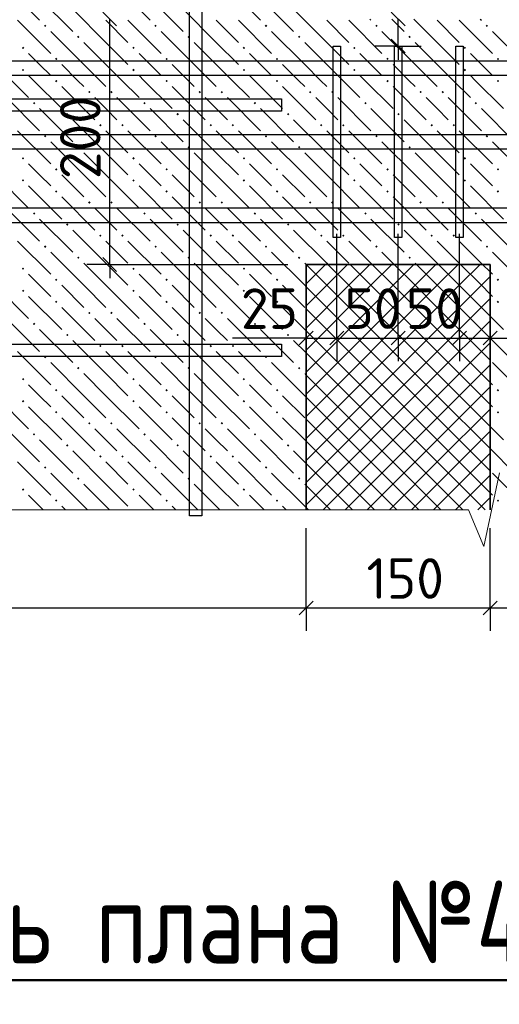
# Model space of a CAD drawing. Header units: millimetres. Extents: x 40580 to 1930067, y -240640 to 81020.
# Tile 397 of 656: x 1110029 to 1112635, y -194755 to -189405. Entities that reach past the tile are written whole.
import ezdxf

# ---------------------------------------------------------------- set-up
doc = ezdxf.new("R2010")
doc.units = ezdxf.units.MM
for name, color, linetype, lineweight in [('Standard', 7, 'Continuous', 25), ('ЖБ Перекрытие верхний уровень', 7, 'Continuous', 35), ('Примечания', 7, 'Continuous', 13), ('Ребро вкладыша арматура S1', 52, 'Continuous', 25), ('Ребро вкладыша арматура поперечная AW', 52, 'Continuous', 25), ('Текст_ общее', 7, 'Continuous', 25), ('Фоновоя арматура Х1', 52, 'Continuous', 25)]:
    doc.layers.add(name, color=color, linetype=linetype, lineweight=lineweight)
doc.layers.add('Размерная выноска', color=7, linetype='Continuous')
doc.layers.add('Стилевая поверхн.', color=7, linetype='Continuous')
doc.styles.add('GOST 2.304-81', font='txt')
doc.styles.add('ISOCPEUR', font='isocpeur.ttf')

msp = doc.modelspace()

# ---------------------------------------------------------------- hatches: boundary and pattern name
at = {"layer": 'ЖБ Перекрытие верхний уровень', "linetype": 'Continuous', "lineweight": -3, "transparency": 33554687}
for points in [[(1110160.9, -189438.3), (1110167.4, -189431.8), (1110173.9, -189438.3), (1110167.4, -189444.8)], [(1110760.9, -189438.3), (1110767.4, -189431.8), (1110773.9, -189438.3), (1110767.4, -189444.8)], [(1111360.9, -189438.3), (1111367.4, -189431.8), (1111373.9, -189438.3), (1111367.4, -189444.8)], [(1111960.9, -189438.3), (1111967.4, -189431.8), (1111973.9, -189438.3), (1111967.4, -189444.8)], [(1112560.9, -189438.3), (1112567.4, -189431.8), (1112573.9, -189438.3), (1112567.4, -189444.8)], [(1110340.9, -189498.3), (1110347.4, -189491.8), (1110353.9, -189498.3), (1110347.4, -189504.8)], [(1110940.9, -189498.3), (1110947.4, -189491.8), (1110953.9, -189498.3), (1110947.4, -189504.8)], [(1111540.9, -189498.3), (1111547.4, -189491.8), (1111553.9, -189498.3), (1111547.4, -189504.8)], [(1112140.9, -189498.3), (1112147.4, -189491.8), (1112153.9, -189498.3), (1112147.4, -189504.8)], [(1110040.9, -189558.3), (1110047.4, -189551.8), (1110053.9, -189558.3), (1110047.4, -189564.8)], [(1110640.9, -189558.3), (1110647.4, -189551.8), (1110653.9, -189558.3), (1110647.4, -189564.8)], [(1111240.9, -189558.3), (1111247.4, -189551.8), (1111253.9, -189558.3), (1111247.4, -189564.8)], [(1111840.9, -189558.3), (1111847.4, -189551.8), (1111853.9, -189558.3), (1111847.4, -189564.8)], [(1112440.9, -189558.3), (1112447.4, -189551.8), (1112453.9, -189558.3), (1112447.4, -189564.8)], [(1110220.9, -189618.3), (1110227.4, -189611.8), (1110233.9, -189618.3), (1110227.4, -189624.8)], [(1110820.9, -189618.3), (1110827.4, -189611.8), (1110833.9, -189618.3), (1110827.4, -189624.8)], [(1111420.9, -189618.3), (1111427.4, -189611.8), (1111433.9, -189618.3), (1111427.4, -189624.8)], [(1112020.9, -189618.3), (1112027.4, -189611.8), (1112033.9, -189618.3), (1112027.4, -189624.8)], [(1112620.9, -189618.3), (1112627.4, -189611.8), (1112633.9, -189618.3), (1112627.4, -189624.8)], [(1110040.9, -189678.3), (1110047.4, -189671.8), (1110053.9, -189678.3), (1110047.4, -189684.8)], [(1110640.9, -189678.3), (1110647.4, -189671.8), (1110653.9, -189678.3), (1110647.4, -189684.8)], [(1111240.9, -189678.3), (1111247.4, -189671.8), (1111253.9, -189678.3), (1111247.4, -189684.8)], [(1111840.9, -189678.3), (1111847.4, -189671.8), (1111853.9, -189678.3), (1111847.4, -189684.8)], [(1112440.9, -189678.3), (1112447.4, -189671.8), (1112453.9, -189678.3), (1112447.4, -189684.8)], [(1110220.9, -189738.3), (1110224.3, -189734.9), (1110230.5, -189734.9), (1110233.9, -189738.3), (1110227.4, -189744.8)], [(1110224.3, -189734.9), (1110227.4, -189731.8), (1110230.5, -189734.9)], [(1110820.9, -189738.3), (1110824.3, -189734.9), (1110830.5, -189734.9), (1110833.9, -189738.3), (1110827.4, -189744.8)], [(1110824.3, -189734.9), (1110827.4, -189731.8), (1110830.5, -189734.9)], [(1111420.9, -189738.3), (1111424.3, -189734.9), (1111430.5, -189734.9), (1111433.9, -189738.3), (1111427.4, -189744.8)], [(1111424.3, -189734.9), (1111427.4, -189731.8), (1111430.5, -189734.9)], [(1112020.9, -189738.3), (1112024.3, -189734.9), (1112030.5, -189734.9), (1112033.9, -189738.3), (1112027.4, -189744.8)], [(1112024.3, -189734.9), (1112027.4, -189731.8), (1112030.5, -189734.9)], [(1112620.9, -189738.3), (1112624.3, -189734.9), (1112630.5, -189734.9), (1112633.9, -189738.3), (1112627.4, -189744.8)], [(1112624.3, -189734.9), (1112627.4, -189731.8), (1112630.5, -189734.9)], [(1110400.9, -189798.3), (1110407.4, -189791.8), (1110413.9, -189798.3), (1110407.4, -189804.8)], [(1110520.9, -189798.3), (1110527.4, -189791.8), (1110533.9, -189798.3), (1110527.4, -189804.8)], [(1111000.9, -189798.3), (1111007.4, -189791.8), (1111013.9, -189798.3), (1111007.4, -189804.8)], [(1111120.9, -189798.3), (1111127.4, -189791.8), (1111133.9, -189798.3), (1111127.4, -189804.8)], [(1111600.9, -189798.3), (1111607.4, -189791.8), (1111613.9, -189798.3), (1111607.4, -189804.8)], [(1111720.9, -189798.3), (1111727.4, -189791.8), (1111733.9, -189798.3), (1111727.4, -189804.8)], [(1112200.9, -189798.3), (1112207.4, -189791.8), (1112213.9, -189798.3), (1112207.4, -189804.8)], [(1112320.9, -189798.3), (1112327.4, -189791.8), (1112333.9, -189798.3), (1112327.4, -189804.8)], [(1110100.9, -189858.3), (1110107.4, -189851.8), (1110113.9, -189858.3), (1110107.4, -189864.8)], [(1110700.9, -189858.3), (1110707.4, -189851.8), (1110713.9, -189858.3), (1110707.4, -189864.8)], [(1111300.9, -189858.3), (1111307.4, -189851.8), (1111313.9, -189858.3), (1111307.4, -189864.8)], [(1111900.9, -189858.3), (1111907.4, -189851.8), (1111913.9, -189858.3), (1111907.4, -189864.8)], [(1112500.9, -189858.3), (1112507.4, -189851.8), (1112513.9, -189858.3), (1112507.4, -189864.8)], [(1110280.9, -189918.3), (1110287.4, -189911.8), (1110293.9, -189918.3), (1110287.4, -189924.8)], [(1110880.9, -189918.3), (1110887.4, -189911.8), (1110893.9, -189918.3), (1110887.4, -189924.8)], [(1111480.9, -189918.3), (1111487.4, -189911.8), (1111493.9, -189918.3), (1111487.4, -189924.8)], [(1112080.9, -189918.3), (1112087.4, -189911.8), (1112093.9, -189918.3), (1112087.4, -189924.8)], [(1110460.9, -189978.3), (1110467.4, -189971.8), (1110473.9, -189978.3), (1110467.4, -189984.8)], [(1110580.9, -189978.3), (1110587.4, -189971.8), (1110593.9, -189978.3), (1110587.4, -189984.8)], [(1111060.9, -189978.3), (1111067.4, -189971.8), (1111073.9, -189978.3), (1111067.4, -189984.8)], [(1111180.9, -189978.3), (1111187.4, -189971.8), (1111193.9, -189978.3), (1111187.4, -189984.8)], [(1111660.9, -189978.3), (1111667.4, -189971.8), (1111673.9, -189978.3), (1111667.4, -189984.8)], [(1111780.9, -189978.3), (1111787.4, -189971.8), (1111793.9, -189978.3), (1111787.4, -189984.8)], [(1112260.9, -189978.3), (1112267.4, -189971.8), (1112273.9, -189978.3), (1112267.4, -189984.8)], [(1112380.9, -189978.3), (1112387.4, -189971.8), (1112393.9, -189978.3), (1112387.4, -189984.8)], [(1110160.9, -190038.3), (1110167.4, -190031.8), (1110173.9, -190038.3), (1110167.4, -190044.8)], [(1110760.9, -190038.3), (1110767.4, -190031.8), (1110773.9, -190038.3), (1110767.4, -190044.8)], [(1111360.9, -190038.3), (1111367.4, -190031.8), (1111373.9, -190038.3), (1111367.4, -190044.8)], [(1111960.9, -190038.3), (1111967.4, -190031.8), (1111973.9, -190038.3), (1111967.4, -190044.8)], [(1112560.9, -190038.3), (1112567.4, -190031.8), (1112573.9, -190038.3), (1112567.4, -190044.8)], [(1110340.9, -190098.3), (1110347.4, -190091.8), (1110353.9, -190098.3), (1110347.4, -190104.8)], [(1110940.9, -190098.3), (1110947.4, -190091.8), (1110953.9, -190098.3), (1110947.4, -190104.8)], [(1111540.9, -190098.3), (1111547.4, -190091.8), (1111553.9, -190098.3), (1111547.4, -190104.8)], [(1112140.9, -190098.3), (1112147.4, -190091.8), (1112153.9, -190098.3), (1112147.4, -190104.8)], [(1110040.9, -190158.3), (1110047.4, -190151.8), (1110053.9, -190158.3), (1110047.4, -190164.8)], [(1110640.9, -190158.3), (1110647.4, -190151.8), (1110653.9, -190158.3), (1110647.4, -190164.8)], [(1111240.9, -190158.3), (1111247.4, -190151.8), (1111253.9, -190158.3), (1111247.4, -190164.8)], [(1111840.9, -190158.3), (1111847.4, -190151.8), (1111853.9, -190158.3), (1111847.4, -190164.8)], [(1112440.9, -190158.3), (1112447.4, -190151.8), (1112453.9, -190158.3), (1112447.4, -190164.8)], [(1110220.9, -190218.3), (1110227.4, -190211.8), (1110233.9, -190218.3), (1110227.4, -190224.8)], [(1110820.9, -190218.3), (1110827.4, -190211.8), (1110833.9, -190218.3), (1110827.4, -190224.8)], [(1111420.9, -190218.3), (1111427.4, -190211.8), (1111433.9, -190218.3), (1111427.4, -190224.8)], [(1112020.9, -190218.3), (1112027.4, -190211.8), (1112033.9, -190218.3), (1112027.4, -190224.8)], [(1112620.9, -190218.3), (1112627.4, -190211.8), (1112633.9, -190218.3), (1112627.4, -190224.8)], [(1110040.9, -190278.3), (1110047.4, -190271.8), (1110053.9, -190278.3), (1110047.4, -190284.8)], [(1110640.9, -190278.3), (1110647.4, -190271.8), (1110653.9, -190278.3), (1110647.4, -190284.8)], [(1111240.9, -190278.3), (1111247.4, -190271.8), (1111253.9, -190278.3), (1111247.4, -190284.8)], [(1111840.9, -190278.3), (1111847.4, -190271.8), (1111853.9, -190278.3), (1111847.4, -190284.8)], [(1112440.9, -190278.3), (1112447.4, -190271.8), (1112453.9, -190278.3), (1112447.4, -190284.8)], [(1110220.9, -190338.3), (1110227.4, -190331.8), (1110233.9, -190338.3), (1110227.4, -190344.8)], [(1110820.9, -190338.3), (1110827.4, -190331.8), (1110833.9, -190338.3), (1110827.4, -190344.8)], [(1111420.9, -190338.3), (1111427.4, -190331.8), (1111433.9, -190338.3), (1111427.4, -190344.8)], [(1112020.9, -190338.3), (1112027.4, -190331.8), (1112033.9, -190338.3), (1112027.4, -190344.8)], [(1112620.9, -190338.3), (1112627.4, -190331.8), (1112633.9, -190338.3), (1112627.4, -190344.8)], [(1110400.9, -190398.3), (1110407.4, -190391.8), (1110413.9, -190398.3), (1110407.4, -190404.8)], [(1110520.9, -190398.3), (1110527.4, -190391.8), (1110533.9, -190398.3), (1110527.4, -190404.8)], [(1111000.9, -190398.3), (1111007.4, -190391.8), (1111013.9, -190398.3), (1111007.4, -190404.8)], [(1111120.9, -190398.3), (1111127.4, -190391.8), (1111133.9, -190398.3), (1111127.4, -190404.8)], [(1111600.9, -190398.3), (1111607.4, -190391.8), (1111613.9, -190398.3), (1111607.4, -190404.8)], [(1111720.9, -190398.3), (1111727.4, -190391.8), (1111733.9, -190398.3), (1111727.4, -190404.8)], [(1112200.9, -190398.3), (1112207.4, -190391.8), (1112213.9, -190398.3), (1112207.4, -190404.8)], [(1112320.9, -190398.3), (1112327.4, -190391.8), (1112333.9, -190398.3), (1112327.4, -190404.8)], [(1110100.9, -190458.3), (1110107.4, -190451.8), (1110113.9, -190458.3), (1110107.4, -190464.8)], [(1110700.9, -190458.3), (1110707.4, -190451.8), (1110713.9, -190458.3), (1110707.4, -190464.8)], [(1111300.9, -190458.3), (1111307.4, -190451.8), (1111313.9, -190458.3), (1111307.4, -190464.8)], [(1111900.9, -190458.3), (1111907.4, -190451.8), (1111913.9, -190458.3), (1111907.4, -190464.8)], [(1112500.9, -190458.3), (1112507.4, -190451.8), (1112513.9, -190458.3), (1112507.4, -190464.8)], [(1110280.9, -190518.3), (1110287.4, -190511.8), (1110293.9, -190518.3), (1110287.4, -190524.8)], [(1110880.9, -190518.3), (1110887.4, -190511.8), (1110893.9, -190518.3), (1110887.4, -190524.8)], [(1111480.9, -190518.3), (1111487.4, -190511.8), (1111493.9, -190518.3), (1111487.4, -190524.8)], [(1112080.9, -190518.3), (1112087.4, -190511.8), (1112093.9, -190518.3), (1112087.4, -190524.8)], [(1110460.9, -190578.3), (1110467.4, -190571.8), (1110473.9, -190578.3), (1110467.4, -190584.8)], [(1110580.9, -190578.3), (1110587.4, -190571.8), (1110593.9, -190578.3), (1110587.4, -190584.8)], [(1111060.9, -190578.3), (1111067.4, -190571.8), (1111073.9, -190578.3), (1111067.4, -190584.8)], [(1111180.9, -190578.3), (1111187.4, -190571.8), (1111193.9, -190578.3), (1111187.4, -190584.8)], [(1111660.9, -190578.3), (1111667.4, -190571.8), (1111673.9, -190578.3), (1111667.4, -190584.8)], [(1111780.9, -190578.3), (1111787.4, -190571.8), (1111793.9, -190578.3), (1111787.4, -190584.8)], [(1112260.9, -190578.3), (1112267.4, -190571.8), (1112273.9, -190578.3), (1112267.4, -190584.8)], [(1112380.9, -190578.3), (1112387.4, -190571.8), (1112393.9, -190578.3), (1112387.4, -190584.8)], [(1110160.9, -190638.3), (1110167.4, -190631.8), (1110173.9, -190638.3), (1110167.4, -190644.8)], [(1110760.9, -190638.3), (1110767.4, -190631.8), (1110773.9, -190638.3), (1110767.4, -190644.8)], [(1111360.9, -190638.3), (1111367.4, -190631.8), (1111373.9, -190638.3), (1111367.4, -190644.8)], [(1111960.9, -190638.3), (1111967.4, -190631.8), (1111973.9, -190638.3), (1111967.4, -190644.8)], [(1112560.9, -190638.3), (1112567.4, -190631.8), (1112573.9, -190638.3), (1112567.4, -190644.8)], [(1110340.9, -190698.3), (1110347.4, -190691.8), (1110353.9, -190698.3), (1110347.4, -190704.8)], [(1110940.9, -190698.3), (1110947.4, -190691.8), (1110953.9, -190698.3), (1110947.4, -190704.8)], [(1111540.9, -190698.3), (1111547.4, -190691.8), (1111553.9, -190698.3), (1111547.4, -190704.8)], [(1112140.9, -190698.3), (1112147.4, -190691.8), (1112153.9, -190698.3), (1112147.4, -190704.8)], [(1110040.9, -190758.3), (1110047.4, -190751.8), (1110053.9, -190758.3), (1110047.4, -190764.8)], [(1110640.9, -190758.3), (1110647.4, -190751.8), (1110653.9, -190758.3), (1110647.4, -190764.8)], [(1111240.9, -190758.3), (1111247.4, -190751.8), (1111253.9, -190758.3), (1111247.4, -190764.8)], [(1110220.9, -190818.3), (1110227.4, -190811.8), (1110233.9, -190818.3), (1110227.4, -190824.8)], [(1110820.9, -190818.3), (1110827.4, -190811.8), (1110833.9, -190818.3), (1110827.4, -190824.8)], [(1111420.9, -190818.3), (1111427.4, -190811.8), (1111433.9, -190818.3), (1111427.4, -190824.8)], [(1112620.9, -190818.3), (1112627.4, -190811.8), (1112633.9, -190818.3), (1112627.4, -190824.8)], [(1110040.9, -190878.3), (1110047.4, -190871.8), (1110053.9, -190878.3), (1110047.4, -190884.8)], [(1110640.9, -190878.3), (1110647.4, -190871.8), (1110653.9, -190878.3), (1110647.4, -190884.8)], [(1111240.9, -190878.3), (1111247.4, -190871.8), (1111253.9, -190878.3), (1111247.4, -190884.8)], [(1110220.9, -190938.3), (1110227.4, -190931.8), (1110233.9, -190938.3), (1110227.4, -190944.8)], [(1110820.9, -190938.3), (1110827.4, -190931.8), (1110833.9, -190938.3), (1110827.4, -190944.8)], [(1111420.9, -190938.3), (1111427.4, -190931.8), (1111433.9, -190938.3), (1111427.4, -190944.8)], [(1112620.9, -190938.3), (1112627.4, -190931.8), (1112633.9, -190938.3), (1112627.4, -190944.8)], [(1110400.9, -190998.3), (1110407.4, -190991.8), (1110413.9, -190998.3), (1110407.4, -191004.8)], [(1110520.9, -190998.3), (1110527.4, -190991.8), (1110533.9, -190998.3), (1110527.4, -191004.8)], [(1111000.9, -190998.3), (1111007.4, -190991.8), (1111013.9, -190998.3), (1111007.4, -191004.8)], [(1111120.9, -190998.3), (1111127.4, -190991.8), (1111133.9, -190998.3), (1111127.4, -191004.8)], [(1110100.9, -191058.3), (1110107.4, -191051.8), (1110113.9, -191058.3), (1110107.4, -191064.8)], [(1110700.9, -191058.3), (1110707.4, -191051.8), (1110713.9, -191058.3), (1110707.4, -191064.8)], [(1111300.9, -191058.3), (1111307.4, -191051.8), (1111313.9, -191058.3), (1111307.4, -191064.8)], [(1110280.9, -191118.3), (1110287.4, -191111.8), (1110293.9, -191118.3), (1110287.4, -191124.8)], [(1110880.9, -191118.3), (1110887.4, -191111.8), (1110893.9, -191118.3), (1110887.4, -191124.8)], [(1111480.9, -191118.3), (1111487.4, -191111.8), (1111493.9, -191118.3), (1111487.4, -191124.8)], [(1110460.9, -191178.3), (1110467.4, -191171.8), (1110473.9, -191178.3), (1110467.4, -191184.8)], [(1110580.9, -191178.3), (1110587.4, -191171.8), (1110593.9, -191178.3), (1110587.4, -191184.8)], [(1111060.9, -191178.3), (1111067.4, -191171.8), (1111073.9, -191178.3), (1111067.4, -191184.8)], [(1111180.9, -191178.3), (1111187.4, -191171.8), (1111193.9, -191178.3), (1111187.4, -191184.8)], [(1110160.9, -191238.3), (1110167.4, -191231.8), (1110173.9, -191238.3), (1110167.4, -191244.8)], [(1110760.9, -191238.3), (1110767.4, -191231.8), (1110773.9, -191238.3), (1110767.4, -191244.8)], [(1111360.9, -191238.3), (1111367.4, -191231.8), (1111373.9, -191238.3), (1111367.4, -191244.8)], [(1110340.9, -191298.3), (1110347.4, -191291.8), (1110353.9, -191298.3), (1110347.4, -191304.8)], [(1110940.9, -191298.3), (1110947.4, -191291.8), (1110953.9, -191298.3), (1110947.4, -191304.8)], [(1111540.9, -191298.3), (1111547.4, -191291.8), (1111553.9, -191298.3), (1111547.4, -191304.8)], [(1110040.9, -191358.3), (1110047.4, -191351.8), (1110053.9, -191358.3), (1110047.4, -191364.8)], [(1110640.9, -191358.3), (1110647.4, -191351.8), (1110653.9, -191358.3), (1110647.4, -191364.8)], [(1111240.9, -191358.3), (1111247.4, -191351.8), (1111253.9, -191358.3), (1111247.4, -191364.8)], [(1110220.9, -191418.3), (1110227.4, -191411.8), (1110233.9, -191418.3), (1110227.4, -191424.8)], [(1110820.9, -191418.3), (1110827.4, -191411.8), (1110833.9, -191418.3), (1110827.4, -191424.8)], [(1111420.9, -191418.3), (1111427.4, -191411.8), (1111433.9, -191418.3), (1111427.4, -191424.8)], [(1112620.9, -191418.3), (1112627.4, -191411.8), (1112633.9, -191418.3), (1112627.4, -191424.8)], [(1110040.9, -191478.3), (1110047.4, -191471.8), (1110053.9, -191478.3), (1110047.4, -191484.8)], [(1110640.9, -191478.3), (1110647.4, -191471.8), (1110653.9, -191478.3), (1110647.4, -191484.8)], [(1111240.9, -191478.3), (1111247.4, -191471.8), (1111253.9, -191478.3), (1111247.4, -191484.8)], [(1110220.9, -191538.3), (1110227.4, -191531.8), (1110233.9, -191538.3), (1110227.4, -191544.8)], [(1110820.9, -191538.3), (1110827.4, -191531.8), (1110833.9, -191538.3), (1110827.4, -191544.8)], [(1111420.9, -191538.3), (1111427.4, -191531.8), (1111433.9, -191538.3), (1111427.4, -191544.8)], [(1112620.9, -191538.3), (1112627.4, -191531.8), (1112633.9, -191538.3), (1112627.4, -191544.8)], [(1110400.9, -191598.3), (1110407.4, -191591.8), (1110413.9, -191598.3), (1110407.4, -191604.8)], [(1110520.9, -191598.3), (1110527.4, -191591.8), (1110533.9, -191598.3), (1110527.4, -191604.8)], [(1111000.9, -191598.3), (1111007.4, -191591.8), (1111013.9, -191598.3), (1111007.4, -191604.8)], [(1111120.9, -191598.3), (1111127.4, -191591.8), (1111133.9, -191598.3), (1111127.4, -191604.8)], [(1110100.9, -191658.3), (1110107.4, -191651.8), (1110113.9, -191658.3), (1110107.4, -191664.8)], [(1110700.9, -191658.3), (1110707.4, -191651.8), (1110713.9, -191658.3), (1110707.4, -191664.8)], [(1111300.9, -191658.3), (1111307.4, -191651.8), (1111313.9, -191658.3), (1111307.4, -191664.8)], [(1110280.9, -191718.3), (1110287.4, -191711.8), (1110293.9, -191718.3), (1110287.4, -191724.8)], [(1110880.9, -191718.3), (1110887.4, -191711.8), (1110893.9, -191718.3), (1110887.4, -191724.8)], [(1111480.9, -191718.3), (1111487.4, -191711.8), (1111493.9, -191718.3), (1111487.4, -191724.8)], [(1110460.9, -191778.3), (1110467.4, -191771.8), (1110473.9, -191778.3), (1110467.4, -191784.8)], [(1110580.9, -191778.3), (1110587.4, -191771.8), (1110593.9, -191778.3), (1110587.4, -191784.8)], [(1111060.9, -191778.3), (1111067.4, -191771.8), (1111073.9, -191778.3), (1111067.4, -191784.8)], [(1111180.9, -191778.3), (1111187.4, -191771.8), (1111193.9, -191778.3), (1111187.4, -191784.8)], [(1110160.9, -191838.3), (1110167.4, -191831.8), (1110173.9, -191838.3), (1110167.4, -191844.8)], [(1110760.9, -191838.3), (1110767.4, -191831.8), (1110773.9, -191838.3), (1110767.4, -191844.8)], [(1111360.9, -191838.3), (1111367.4, -191831.8), (1111373.9, -191838.3), (1111367.4, -191844.8)], [(1110340.9, -191898.3), (1110347.4, -191891.8), (1110353.9, -191898.3), (1110347.4, -191904.8)], [(1110940.9, -191898.3), (1110947.4, -191891.8), (1110953.9, -191898.3), (1110947.4, -191904.8)], [(1111540.9, -191898.3), (1111547.4, -191891.8), (1111553.9, -191898.3), (1111547.4, -191904.8)], [(1110040.9, -191958.3), (1110047.4, -191951.8), (1110053.9, -191958.3), (1110047.4, -191964.8)], [(1110640.9, -191958.3), (1110647.4, -191951.8), (1110653.9, -191958.3), (1110647.4, -191964.8)], [(1111240.9, -191958.3), (1111247.4, -191951.8), (1111253.9, -191958.3), (1111247.4, -191964.8)], [(1110220.9, -192018.3), (1110227.4, -192011.8), (1110233.9, -192018.3), (1110227.4, -192024.8)], [(1110820.9, -192018.3), (1110827.4, -192011.8), (1110833.9, -192018.3), (1110827.4, -192024.8)], [(1111420.9, -192018.3), (1111427.4, -192011.8), (1111433.9, -192018.3), (1111427.4, -192024.8)], [(1112620.9, -192018.3), (1112627.4, -192011.8), (1112633.9, -192018.3), (1112627.4, -192024.8)]]:
    msp.add_hatch(color=7, dxfattribs=at).paths.add_polyline_path(points, flags=16)

# ---------------------------------------------------------------- linework, layer by layer
at = {"color": 38, "linetype": 'Continuous', "lineweight": 25, "true_color": 0x5f1e0f, "transparency": 33554687}
for points in [[(1111451.8, -189901.6), (1104185.1, -189901.6), (1104185.1, -189834.9), (1111451.8, -189834.9), (1111451.8, -189901.6)], [(1111451.8, -191234.9), (1104185.1, -191234.9), (1104185.1, -191168.2), (1111451.8, -191168.2), (1111451.8, -191234.9)]]:
    msp.add_lwpolyline(points, dxfattribs=at)
at = {"layer": 'Standard', "color": 7, "linetype": 'Continuous', "lineweight": 25, "transparency": 33554687}
for p, q in [((1110555.9, -189439.1), (1110480.9, -189364.1)), ((1112122.6, -189439.1), (1112047.6, -189364.1)), ((1112122.6, -189585.7), (1112047.6, -189510.7)), ((1110555.9, -190772.4), (1110480.9, -190697.4)), ((1111547.6, -191172.4), (1111622.6, -191097.4)), ((1111714.3, -191172.4), (1111789.3, -191097.4)), ((1112047.6, -191172.4), (1112122.6, -191097.4)), ((1112380.9, -191172.4), (1112455.9, -191097.4)), ((1112547.6, -191172.4), (1112622.6, -191097.4)), ((1111547.6, -192639.1), (1111622.6, -192564.1)), ((1112547.6, -192639.1), (1112622.6, -192564.1))]:
    msp.add_line(p, q, dxfattribs=at)
at = {"layer": 'Standard', "color": 7, "linetype": 'Continuous', "lineweight": -3, "transparency": 33554687}
for p, q in [((1112085.1, -189548.2), (1112085.1, -189401.6)), ((1112085.1, -189548.2), (1112085.1, -189623.2)), ((1110518.4, -190734.9), (1110518.4, -190809.9)), ((1111585.1, -191134.9), (1111510.1, -191134.9)), ((1111585.1, -191134.9), (1111751.8, -191134.9)), ((1111751.8, -191134.9), (1112085.1, -191134.9)), ((1112085.1, -191134.9), (1112418.4, -191134.9)), ((1112418.4, -191134.9), (1112585.1, -191134.9)), ((1112585.1, -191134.9), (1112660.1, -191134.9)), ((1105585.1, -192601.6), (1111585.1, -192601.6)), ((1111585.1, -192601.6), (1112585.1, -192601.6)), ((1112585.1, -192601.6), (1118585.1, -192601.6))]:
    msp.add_line(p, q, dxfattribs=at)
at = {"layer": 'Standard', "color": 251, "linetype": 'Continuous', "lineweight": -3, "true_color": 0x656565, "transparency": 33554687}
for p, q in [((1112085.1, -189548.2), (1111960.1, -189548.2)), ((1112085.1, -189548.2), (1112210.1, -189548.2)), ((1112085.1, -189548.2), (1112085.1, -189548.2)), ((1110518.4, -190734.9), (1110393.4, -190734.9)), ((1110518.4, -190734.9), (1110643.4, -190734.9)), ((1110518.4, -190734.9), (1111485.1, -190734.9)), ((1111585.1, -191134.9), (1111585.1, -191009.9)), ((1111751.8, -191134.9), (1111751.8, -191009.9)), ((1112085.1, -191134.9), (1112085.1, -191009.9)), ((1112418.4, -191134.9), (1112418.4, -191009.9)), ((1112585.1, -191134.9), (1112585.1, -191009.9)), ((1111585.1, -191134.9), (1111585.1, -191259.9)), ((1111751.8, -191134.9), (1111751.8, -191259.9)), ((1112085.1, -191134.9), (1112085.1, -191259.9)), ((1112418.4, -191134.9), (1112418.4, -191259.9)), ((1112585.1, -191134.9), (1112585.1, -191259.9)), ((1111585.1, -192601.6), (1111585.1, -192476.6)), ((1112585.1, -192601.6), (1112585.1, -192476.6)), ((1111585.1, -192601.6), (1111585.1, -192726.6)), ((1112585.1, -192601.6), (1112585.1, -192726.6))]:
    msp.add_line(p, q, dxfattribs=at)
at = {"layer": 'Standard', "color": 7, "linetype": 'Continuous', "lineweight": -3, "transparency": 33554687}
msp.add_lwpolyline([(1110518.4, -190734.9), (1110518.4, -190369.1), (1110518.4, -190369.1), (1110518.4, -189401.6)], dxfattribs=at)
at = {"layer": 'Standard', "color": 251, "linetype": 'Continuous', "lineweight": -3, "true_color": 0x656565, "transparency": 33554687}
for points in [[(1111751.8, -191134.9), (1111751.8, -191117.9), (1111751.8, -191117.9), (1111751.8, -191117.9), (1111751.8, -191117.9), (1111751.8, -191117.9), (1111751.8, -191117.9), (1111751.8, -190923.1), (1111751.8, -190923.1), (1111751.8, -190568.2)], [(1112085.1, -191134.9), (1112085.1, -191117.9), (1112085.1, -191117.9), (1112085.1, -191117.9), (1112085.1, -191117.9), (1112085.1, -190805.9), (1112085.1, -190805.9), (1112085.1, -190568.2)], [(1112418.4, -191134.9), (1112418.4, -191117.9), (1112418.4, -191117.9), (1112418.4, -190688.6), (1112418.4, -190688.6), (1112418.4, -190568.2)], [(1111585.1, -191134.9), (1111585.1, -191117.9), (1111585.1, -191117.9), (1111585.1, -191117.9), (1111585.1, -191117.9), (1111585.1, -191117.9), (1111585.1, -191117.9), (1111585.1, -190981.7), (1111585.1, -190981.7), (1111585.1, -190834.9)], [(1112585.1, -191134.9), (1112585.1, -191117.9), (1112585.1, -191117.9), (1112585.1, -190834.9)], [(1111585.1, -192601.6), (1111585.1, -192584.6), (1111585.1, -192584.6), (1111585.1, -192584.6), (1111585.1, -192584.6), (1111585.1, -192168.2)], [(1112585.1, -192601.6), (1112585.1, -192584.6), (1112585.1, -192584.6), (1112585.1, -192168.2)]]:
    msp.add_lwpolyline(points, dxfattribs=at)
at = {"layer": 'ЖБ Перекрытие верхний уровень', "color": 9, "linetype": 'Continuous', "lineweight": -3, "true_color": 0xc7c7c7, "transparency": 33554687}
for p, q in [((1109957.4, -189228.3), (1110137.4, -189408.3)), ((1110557.4, -189228.3), (1110737.4, -189408.3)), ((1111157.4, -189228.3), (1111337.4, -189408.3)), ((1110137.4, -189288.3), (1110317.4, -189468.3)), ((1110737.4, -189288.3), (1110917.4, -189468.3)), ((1111337.4, -189288.3), (1111517.4, -189468.3)), ((1110497.4, -189528.3), (1110317.4, -189348.3)), ((1111097.4, -189528.3), (1110917.4, -189348.3)), ((1111697.4, -189528.3), (1111517.4, -189348.3)), ((1110017.4, -189408.3), (1110197.4, -189588.3)), ((1110497.4, -189408.3), (1110617.4, -189528.3)), ((1110617.4, -189408.3), (1110797.4, -189588.3)), ((1111097.4, -189408.3), (1111217.4, -189528.3)), ((1111217.4, -189408.3), (1111397.4, -189588.3)), ((1111697.4, -189408.3), (1111817.4, -189528.3)), ((1111817.4, -189408.3), (1111997.4, -189588.3)), ((1111930.6, -189401.6), (1111937.4, -189408.3)), ((1112050.6, -189401.6), (1112117.4, -189468.3)), ((1112297.4, -189528.3), (1112170.6, -189401.6)), ((1112297.4, -189408.3), (1112417.4, -189528.3)), ((1112417.4, -189408.3), (1112597.4, -189588.3)), ((1112530.6, -189401.6), (1112537.4, -189408.3)), ((1110377.4, -189648.3), (1110197.4, -189468.3)), ((1110977.4, -189648.3), (1110797.4, -189468.3)), ((1111577.4, -189648.3), (1111397.4, -189468.3)), ((1112177.4, -189648.3), (1111997.4, -189468.3)), ((1112777.4, -189648.3), (1112597.4, -189468.3)), ((1110377.4, -189528.3), (1110497.4, -189648.3)), ((1110497.4, -189528.3), (1110617.4, -189648.3)), ((1110977.4, -189528.3), (1111097.4, -189648.3)), ((1111097.4, -189528.3), (1111217.4, -189648.3)), ((1111577.4, -189528.3), (1111697.4, -189648.3)), ((1111697.4, -189528.3), (1111817.4, -189648.3)), ((1112177.4, -189528.3), (1112297.4, -189648.3)), ((1112297.4, -189528.3), (1112417.4, -189648.3)), ((1110137.4, -189648.3), (1110077.4, -189588.3)), ((1110737.4, -189648.3), (1110677.4, -189588.3)), ((1111337.4, -189648.3), (1111277.4, -189588.3)), ((1111937.4, -189648.3), (1111877.4, -189588.3)), ((1112537.4, -189648.3), (1112477.4, -189588.3)), ((1110197.4, -189708.3), (1110137.4, -189648.3)), ((1110257.4, -189648.3), (1110344, -189734.9)), ((1110377.4, -189648.3), (1110464, -189734.9)), ((1110497.4, -189648.3), (1110584, -189734.9)), ((1110797.4, -189708.3), (1110737.4, -189648.3)), ((1110857.4, -189648.3), (1110944, -189734.9)), ((1110977.4, -189648.3), (1111064, -189734.9)), ((1111097.4, -189648.3), (1111184, -189734.9)), ((1111397.4, -189708.3), (1111337.4, -189648.3)), ((1111457.4, -189648.3), (1111544, -189734.9)), ((1111577.4, -189648.3), (1111664, -189734.9)), ((1111697.4, -189648.3), (1111784, -189734.9)), ((1111997.4, -189708.3), (1111937.4, -189648.3)), ((1112057.4, -189648.3), (1112144, -189734.9)), ((1112177.4, -189648.3), (1112264, -189734.9)), ((1112297.4, -189648.3), (1112384, -189734.9)), ((1112597.4, -189708.3), (1112537.4, -189648.3)), ((1110077.4, -189708.3), (1110104, -189734.9)), ((1110677.4, -189708.3), (1110704, -189734.9)), ((1111277.4, -189708.3), (1111304, -189734.9)), ((1111877.4, -189708.3), (1111904, -189734.9)), ((1112477.4, -189708.3), (1112504, -189734.9)), ((1109984, -189734.9), (1110077.4, -189828.3)), ((1110104, -189734.9), (1110257.4, -189888.3)), ((1110257.4, -189768.3), (1110437.4, -189948.3)), ((1110344, -189734.9), (1110377.4, -189768.3)), ((1110464, -189734.9), (1110497.4, -189768.3)), ((1110584, -189734.9), (1110677.4, -189828.3)), ((1110704, -189734.9), (1110857.4, -189888.3)), ((1110857.4, -189768.3), (1111037.4, -189948.3)), ((1110944, -189734.9), (1110977.4, -189768.3)), ((1111064, -189734.9), (1111097.4, -189768.3)), ((1111184, -189734.9), (1111277.4, -189828.3)), ((1111304, -189734.9), (1111457.4, -189888.3)), ((1111457.4, -189768.3), (1111637.4, -189948.3)), ((1111544, -189734.9), (1111577.4, -189768.3)), ((1111664, -189734.9), (1111697.4, -189768.3)), ((1111784, -189734.9), (1111877.4, -189828.3)), ((1111904, -189734.9), (1112057.4, -189888.3)), ((1112057.4, -189768.3), (1112237.4, -189948.3)), ((1112144, -189734.9), (1112177.4, -189768.3)), ((1112264, -189734.9), (1112297.4, -189768.3)), ((1112384, -189734.9), (1112477.4, -189828.3)), ((1112504, -189734.9), (1112657.4, -189888.3)), ((1109957.4, -189828.3), (1110137.4, -190008.3)), ((1110497.4, -189888.3), (1110437.4, -189828.3)), ((1110557.4, -189828.3), (1110737.4, -190008.3)), ((1111097.4, -189888.3), (1111037.4, -189828.3)), ((1111157.4, -189828.3), (1111337.4, -190008.3)), ((1111697.4, -189888.3), (1111637.4, -189828.3)), ((1111757.4, -189828.3), (1111937.4, -190008.3)), ((1112297.4, -189888.3), (1112237.4, -189828.3)), ((1112357.4, -189828.3), (1112537.4, -190008.3)), ((1110137.4, -189888.3), (1110317.4, -190068.3)), ((1110557.4, -189948.3), (1110497.4, -189888.3)), ((1110737.4, -189888.3), (1110917.4, -190068.3)), ((1111157.4, -189948.3), (1111097.4, -189888.3)), ((1111337.4, -189888.3), (1111517.4, -190068.3)), ((1111757.4, -189948.3), (1111697.4, -189888.3)), ((1111937.4, -189888.3), (1112117.4, -190068.3)), ((1112357.4, -189948.3), (1112297.4, -189888.3)), ((1112537.4, -189888.3), (1112717.4, -190068.3)), ((1110497.4, -190128.3), (1110317.4, -189948.3)), ((1111097.4, -190128.3), (1110917.4, -189948.3)), ((1111697.4, -190128.3), (1111517.4, -189948.3)), ((1112297.4, -190128.3), (1112117.4, -189948.3)), ((1110017.4, -190008.3), (1110197.4, -190188.3)), ((1110497.4, -190008.3), (1110617.4, -190128.3)), ((1110617.4, -190008.3), (1110797.4, -190188.3)), ((1111097.4, -190008.3), (1111217.4, -190128.3)), ((1111217.4, -190008.3), (1111397.4, -190188.3)), ((1111697.4, -190008.3), (1111817.4, -190128.3)), ((1111817.4, -190008.3), (1111997.4, -190188.3)), ((1112297.4, -190008.3), (1112417.4, -190128.3)), ((1112417.4, -190008.3), (1112597.4, -190188.3)), ((1110377.4, -190248.3), (1110197.4, -190068.3)), ((1110977.4, -190248.3), (1110797.4, -190068.3)), ((1111577.4, -190248.3), (1111397.4, -190068.3)), ((1112177.4, -190248.3), (1111997.4, -190068.3)), ((1112777.4, -190248.3), (1112597.4, -190068.3)), ((1110377.4, -190128.3), (1110497.4, -190248.3)), ((1110497.4, -190128.3), (1110617.4, -190248.3)), ((1110977.4, -190128.3), (1111097.4, -190248.3)), ((1111097.4, -190128.3), (1111217.4, -190248.3)), ((1111577.4, -190128.3), (1111697.4, -190248.3)), ((1111697.4, -190128.3), (1111817.4, -190248.3)), ((1112177.4, -190128.3), (1112297.4, -190248.3)), ((1112297.4, -190128.3), (1112417.4, -190248.3)), ((1110137.4, -190248.3), (1110077.4, -190188.3)), ((1110737.4, -190248.3), (1110677.4, -190188.3)), ((1111337.4, -190248.3), (1111277.4, -190188.3)), ((1111937.4, -190248.3), (1111877.4, -190188.3)), ((1112537.4, -190248.3), (1112477.4, -190188.3)), ((1109897.4, -190248.3), (1110077.4, -190428.3)), ((1110197.4, -190308.3), (1110137.4, -190248.3)), ((1110257.4, -190248.3), (1110377.4, -190368.3)), ((1110377.4, -190248.3), (1110497.4, -190368.3)), ((1110497.4, -190248.3), (1110677.4, -190428.3)), ((1110797.4, -190308.3), (1110737.4, -190248.3)), ((1110857.4, -190248.3), (1110977.4, -190368.3)), ((1110977.4, -190248.3), (1111097.4, -190368.3)), ((1111097.4, -190248.3), (1111277.4, -190428.3)), ((1111397.4, -190308.3), (1111337.4, -190248.3)), ((1111457.4, -190248.3), (1111577.4, -190368.3)), ((1111577.4, -190248.3), (1111697.4, -190368.3)), ((1111697.4, -190248.3), (1111877.4, -190428.3)), ((1111997.4, -190308.3), (1111937.4, -190248.3)), ((1112057.4, -190248.3), (1112177.4, -190368.3)), ((1112177.4, -190248.3), (1112297.4, -190368.3)), ((1112297.4, -190248.3), (1112477.4, -190428.3)), ((1112597.4, -190308.3), (1112537.4, -190248.3)), ((1110077.4, -190308.3), (1110257.4, -190488.3)), ((1110677.4, -190308.3), (1110857.4, -190488.3)), ((1111277.4, -190308.3), (1111457.4, -190488.3)), ((1111877.4, -190308.3), (1112057.4, -190488.3)), ((1112477.4, -190308.3), (1112657.4, -190488.3)), ((1110257.4, -190368.3), (1110437.4, -190548.3)), ((1110857.4, -190368.3), (1111037.4, -190548.3)), ((1111457.4, -190368.3), (1111637.4, -190548.3)), ((1112057.4, -190368.3), (1112237.4, -190548.3)), ((1109957.4, -190428.3), (1110137.4, -190608.3)), ((1110497.4, -190488.3), (1110437.4, -190428.3)), ((1110557.4, -190428.3), (1110737.4, -190608.3)), ((1111097.4, -190488.3), (1111037.4, -190428.3)), ((1111157.4, -190428.3), (1111337.4, -190608.3)), ((1111697.4, -190488.3), (1111637.4, -190428.3)), ((1111757.4, -190428.3), (1111937.4, -190608.3)), ((1112297.4, -190488.3), (1112237.4, -190428.3)), ((1112357.4, -190428.3), (1112537.4, -190608.3)), ((1110137.4, -190488.3), (1110317.4, -190668.3)), ((1110557.4, -190548.3), (1110497.4, -190488.3)), ((1110737.4, -190488.3), (1110917.4, -190668.3)), ((1111157.4, -190548.3), (1111097.4, -190488.3)), ((1111337.4, -190488.3), (1111517.4, -190668.3)), ((1111757.4, -190548.3), (1111697.4, -190488.3)), ((1111937.4, -190488.3), (1112117.4, -190668.3)), ((1112357.4, -190548.3), (1112297.4, -190488.3)), ((1112537.4, -190488.3), (1112717.4, -190668.3)), ((1110497.4, -190728.3), (1110317.4, -190548.3)), ((1111097.4, -190728.3), (1110917.4, -190548.3)), ((1111697.4, -190728.3), (1111517.4, -190548.3)), ((1112297.4, -190728.3), (1112117.4, -190548.3)), ((1110017.4, -190608.3), (1110197.4, -190788.3)), ((1110497.4, -190608.3), (1110617.4, -190728.3)), ((1110617.4, -190608.3), (1110797.4, -190788.3)), ((1111097.4, -190608.3), (1111217.4, -190728.3)), ((1111217.4, -190608.3), (1111397.4, -190788.3)), ((1111697.4, -190608.3), (1111817.4, -190728.3)), ((1111817.4, -190608.3), (1111944, -190734.9)), ((1112297.4, -190608.3), (1112417.4, -190728.3)), ((1112417.4, -190608.3), (1112544, -190734.9)), ((1110377.4, -190848.3), (1110197.4, -190668.3)), ((1110977.4, -190848.3), (1110797.4, -190668.3)), ((1111577.4, -190848.3), (1111397.4, -190668.3)), ((1112064, -190734.9), (1111997.4, -190668.3)), ((1112777.4, -190848.3), (1112597.4, -190668.3)), ((1110377.4, -190728.3), (1110497.4, -190848.3)), ((1110497.4, -190728.3), (1110617.4, -190848.3)), ((1110977.4, -190728.3), (1111097.4, -190848.3)), ((1111097.4, -190728.3), (1111217.4, -190848.3)), ((1111577.4, -190728.3), (1111585.1, -190736)), ((1111697.4, -190728.3), (1111704, -190734.9)), ((1112177.4, -190728.3), (1112184, -190734.9)), ((1112297.4, -190728.3), (1112304, -190734.9)), ((1110137.4, -190848.3), (1110077.4, -190788.3)), ((1110737.4, -190848.3), (1110677.4, -190788.3)), ((1111337.4, -190848.3), (1111277.4, -190788.3)), ((1112585.1, -190776), (1112597.4, -190788.3)), ((1109897.4, -190848.3), (1110077.4, -191028.3)), ((1110197.4, -190908.3), (1110137.4, -190848.3)), ((1110257.4, -190848.3), (1110377.4, -190968.3)), ((1110377.4, -190848.3), (1110497.4, -190968.3)), ((1110497.4, -190848.3), (1110677.4, -191028.3)), ((1110797.4, -190908.3), (1110737.4, -190848.3)), ((1110857.4, -190848.3), (1110977.4, -190968.3)), ((1110977.4, -190848.3), (1111097.4, -190968.3)), ((1111097.4, -190848.3), (1111277.4, -191028.3)), ((1111397.4, -190908.3), (1111337.4, -190848.3)), ((1111457.4, -190848.3), (1111577.4, -190968.3)), ((1111577.4, -190848.3), (1111585.1, -190856)), ((1112597.4, -190908.3), (1112585.1, -190896)), ((1110077.4, -190908.3), (1110257.4, -191088.3)), ((1110677.4, -190908.3), (1110857.4, -191088.3)), ((1111277.4, -190908.3), (1111457.4, -191088.3)), ((1110257.4, -190968.3), (1110437.4, -191148.3)), ((1110857.4, -190968.3), (1111037.4, -191148.3)), ((1111457.4, -190968.3), (1111585.1, -191096)), ((1109957.4, -191028.3), (1110137.4, -191208.3)), ((1110497.4, -191088.3), (1110437.4, -191028.3)), ((1110557.4, -191028.3), (1110737.4, -191208.3)), ((1111097.4, -191088.3), (1111037.4, -191028.3)), ((1111157.4, -191028.3), (1111337.4, -191208.3)), ((1112585.1, -191016), (1112657.4, -191088.3)), ((1110137.4, -191088.3), (1110317.4, -191268.3)), ((1110557.4, -191148.3), (1110497.4, -191088.3)), ((1110737.4, -191088.3), (1110917.4, -191268.3)), ((1111157.4, -191148.3), (1111097.4, -191088.3)), ((1111337.4, -191088.3), (1111517.4, -191268.3)), ((1110497.4, -191328.3), (1110317.4, -191148.3)), ((1111097.4, -191328.3), (1110917.4, -191148.3)), ((1111585.1, -191216), (1111517.4, -191148.3)), ((1112585.1, -191136), (1112717.4, -191268.3)), ((1110017.4, -191208.3), (1110197.4, -191388.3)), ((1110497.4, -191208.3), (1110617.4, -191328.3)), ((1110617.4, -191208.3), (1110797.4, -191388.3)), ((1111097.4, -191208.3), (1111217.4, -191328.3)), ((1111217.4, -191208.3), (1111397.4, -191388.3)), ((1110377.4, -191448.3), (1110197.4, -191268.3)), ((1110977.4, -191448.3), (1110797.4, -191268.3)), ((1111577.4, -191448.3), (1111397.4, -191268.3)), ((1112777.4, -191448.3), (1112597.4, -191268.3)), ((1110377.4, -191328.3), (1110497.4, -191448.3)), ((1110497.4, -191328.3), (1110617.4, -191448.3)), ((1110977.4, -191328.3), (1111097.4, -191448.3)), ((1111097.4, -191328.3), (1111217.4, -191448.3)), ((1111577.4, -191328.3), (1111585.1, -191336)), ((1110137.4, -191448.3), (1110077.4, -191388.3)), ((1110737.4, -191448.3), (1110677.4, -191388.3)), ((1111337.4, -191448.3), (1111277.4, -191388.3)), ((1112585.1, -191376), (1112597.4, -191388.3)), ((1109897.4, -191448.3), (1110077.4, -191628.3)), ((1110197.4, -191508.3), (1110137.4, -191448.3)), ((1110257.4, -191448.3), (1110377.4, -191568.3)), ((1110377.4, -191448.3), (1110497.4, -191568.3)), ((1110497.4, -191448.3), (1110677.4, -191628.3)), ((1110797.4, -191508.3), (1110737.4, -191448.3)), ((1110857.4, -191448.3), (1110977.4, -191568.3)), ((1110977.4, -191448.3), (1111097.4, -191568.3)), ((1111097.4, -191448.3), (1111277.4, -191628.3)), ((1111397.4, -191508.3), (1111337.4, -191448.3)), ((1111457.4, -191448.3), (1111577.4, -191568.3)), ((1111577.4, -191448.3), (1111585.1, -191456)), ((1110077.4, -191508.3), (1110257.4, -191688.3)), ((1110677.4, -191508.3), (1110857.4, -191688.3)), ((1111277.4, -191508.3), (1111457.4, -191688.3)), ((1112597.4, -191508.3), (1112585.1, -191496)), ((1110257.4, -191568.3), (1110437.4, -191748.3)), ((1110857.4, -191568.3), (1111037.4, -191748.3)), ((1111457.4, -191568.3), (1111585.1, -191696)), ((1109957.4, -191628.3), (1110137.4, -191808.3)), ((1110497.4, -191688.3), (1110437.4, -191628.3)), ((1110557.4, -191628.3), (1110737.4, -191808.3)), ((1111097.4, -191688.3), (1111037.4, -191628.3)), ((1111157.4, -191628.3), (1111337.4, -191808.3)), ((1112585.1, -191616), (1112657.4, -191688.3)), ((1110137.4, -191688.3), (1110317.4, -191868.3)), ((1110557.4, -191748.3), (1110497.4, -191688.3)), ((1110737.4, -191688.3), (1110917.4, -191868.3)), ((1111157.4, -191748.3), (1111097.4, -191688.3)), ((1111337.4, -191688.3), (1111517.4, -191868.3)), ((1110497.4, -191928.3), (1110317.4, -191748.3)), ((1111097.4, -191928.3), (1110917.4, -191748.3)), ((1111585.1, -191816), (1111517.4, -191748.3)), ((1112585.1, -191736), (1112717.4, -191868.3)), ((1110017.4, -191808.3), (1110197.4, -191988.3)), ((1110497.4, -191808.3), (1110617.4, -191928.3)), ((1110617.4, -191808.3), (1110797.4, -191988.3)), ((1111097.4, -191808.3), (1111217.4, -191928.3)), ((1111217.4, -191808.3), (1111397.4, -191988.3)), ((1110377.4, -192048.3), (1110197.4, -191868.3)), ((1110977.4, -192048.3), (1110797.4, -191868.3)), ((1111577.4, -192048.3), (1111397.4, -191868.3)), ((1112777.4, -192048.3), (1112597.4, -191868.3)), ((1110377.4, -191928.3), (1110497.4, -192048.3)), ((1110497.4, -191928.3), (1110617.4, -192048.3)), ((1110977.4, -191928.3), (1111097.4, -192048.3)), ((1111097.4, -191928.3), (1111217.4, -192048.3)), ((1111577.4, -191928.3), (1111585.1, -191936)), ((1112585.1, -191976), (1112597.4, -191988.3)), ((1110137.4, -192048.3), (1110077.4, -191988.3)), ((1110737.4, -192048.3), (1110677.4, -191988.3)), ((1111337.4, -192048.3), (1111277.4, -191988.3)), ((1110157.3, -192068.2), (1110137.4, -192048.3)), ((1110257.4, -192048.3), (1110277.3, -192068.2)), ((1110377.4, -192048.3), (1110397.3, -192068.2)), ((1110497.4, -192048.3), (1110517.3, -192068.2)), ((1110757.3, -192068.2), (1110737.4, -192048.3)), ((1110857.4, -192048.3), (1110877.3, -192068.2)), ((1110977.4, -192048.3), (1110997.3, -192068.2)), ((1111097.4, -192048.3), (1111117.3, -192068.2)), ((1111357.3, -192068.2), (1111337.4, -192048.3)), ((1111457.4, -192048.3), (1111477.3, -192068.2)), ((1111577.4, -192048.3), (1111585.1, -192056))]:
    msp.add_line(p, q, dxfattribs=at)
at = {"layer": 'ЖБ Перекрытие верхний уровень', "transparency": 33554687}
for p, q in [((1111585.1, -192068.2), (1111585.1, -190734.9)), ((1111585.1, -190734.9), (1112585.1, -190734.9)), ((1112585.1, -190734.9), (1112585.1, -192068.2))]:
    msp.add_line(p, q, dxfattribs=at)
at = {"layer": 'Примечания', "color": 7, "linetype": 'Continuous', "lineweight": 13, "transparency": 33554687}
for p, q in [((1112635.6, -191868.2), (1112551.3, -192268.2)), ((1110485.1, -192068.2), (1108503.3, -192068.2)), ((1112466.9, -192068.2), (1110485.1, -192068.2)), ((1112551.3, -192268.2), (1112466.9, -192068.2))]:
    msp.add_line(p, q, dxfattribs=at)
at = {"layer": 'Размерная выноска', "color": 7, "linetype": 'Continuous', "lineweight": -3, "transparency": 33554687}
for p, q in [((1111585.1, -191134.9), (1111185.1, -191134.9)), ((1112585.1, -191134.9), (1112985.1, -191134.9))]:
    msp.add_line(p, q, dxfattribs=at)
at = {"layer": 'Ребро вкладыша арматура S1', "color": 7, "linetype": 'Continuous', "lineweight": 25, "transparency": 33554687}
for points in [[(1118585.1, -189708.2), (1105585.1, -189708.2), (1105585.1, -189628.2), (1118585.1, -189628.2), (1118585.1, -189708.2)], [(1118585.1, -189708.2), (1105585.1, -189708.2), (1105585.1, -189628.2), (1118585.1, -189628.2), (1118585.1, -189708.2)], [(1118585.1, -190108.2), (1105585.1, -190108.2), (1105585.1, -190028.2), (1118585.1, -190028.2), (1118585.1, -190108.2)], [(1118585.1, -190108.2), (1105585.1, -190108.2), (1105585.1, -190028.2), (1118585.1, -190028.2), (1118585.1, -190108.2)], [(1118585.1, -190508.2), (1105585.1, -190508.2), (1105585.1, -190428.2), (1118585.1, -190428.2), (1118585.1, -190508.2)], [(1118585.1, -190508.2), (1105585.1, -190508.2), (1105585.1, -190428.2), (1118585.1, -190428.2), (1118585.1, -190508.2)]]:
    msp.add_lwpolyline(points, dxfattribs=at)
at = {"layer": 'Ребро вкладыша арматура поперечная AW', "color": 7, "linetype": 'Continuous', "lineweight": -3, "transparency": 33554687}
for points in [[(1111771.8, -189548.2), (1111771.8, -190588.2), (1111731.8, -190588.2), (1111731.8, -189548.2), (1111771.8, -189548.2)], [(1112105.1, -189548.2), (1112105.1, -190588.2), (1112065.1, -190588.2), (1112065.1, -189548.2), (1112105.1, -189548.2)], [(1112438.4, -189548.2), (1112438.4, -190588.2), (1112398.4, -190588.2), (1112398.4, -189548.2), (1112438.4, -189548.2)]]:
    msp.add_lwpolyline(points, dxfattribs=at)
at = {"layer": 'Стилевая поверхн.', "color": 252, "linetype": 'Continuous', "lineweight": 13, "true_color": 0x8f8f8f, "transparency": 33554687}
for p, q in [((1111585.1, -190840.6), (1111690.8, -190734.9)), ((1111585.1, -190736), (1111697.4, -190848.3)), ((1111697.4, -190848.3), (1111810.8, -190734.9)), ((1111704, -190734.9), (1111817.4, -190848.3)), ((1111817.4, -190848.3), (1111930.8, -190734.9)), ((1111824, -190734.9), (1111937.4, -190848.3)), ((1111937.4, -190848.3), (1112050.8, -190734.9)), ((1111944, -190734.9), (1112057.4, -190848.3)), ((1112057.4, -190848.3), (1112170.8, -190734.9)), ((1112064, -190734.9), (1112177.4, -190848.3)), ((1112177.4, -190848.3), (1112290.8, -190734.9)), ((1112184, -190734.9), (1112297.4, -190848.3)), ((1112297.4, -190848.3), (1112410.8, -190734.9)), ((1112304, -190734.9), (1112417.4, -190848.3)), ((1112417.4, -190848.3), (1112530.8, -190734.9)), ((1112424, -190734.9), (1112537.4, -190848.3)), ((1112544, -190734.9), (1112585.1, -190776)), ((1111585.1, -190960.6), (1111697.4, -190848.3)), ((1111585.1, -191080.6), (1111817.4, -190848.3)), ((1111585.1, -191200.6), (1111937.4, -190848.3)), ((1111585.1, -191320.6), (1112057.4, -190848.3)), ((1111585.1, -191440.6), (1112177.4, -190848.3)), ((1111585.1, -191560.6), (1112297.4, -190848.3)), ((1111697.4, -190848.3), (1112297.4, -191448.3)), ((1111817.4, -190848.3), (1112297.4, -191328.3)), ((1111937.4, -190848.3), (1112297.4, -191208.3)), ((1112057.4, -190848.3), (1112297.4, -191088.3)), ((1112177.4, -190848.3), (1112297.4, -190968.3)), ((1112297.4, -190968.3), (1112417.4, -190848.3)), ((1112297.4, -191088.3), (1112537.4, -190848.3)), ((1112297.4, -190848.3), (1112585.1, -191136)), ((1112417.4, -190848.3), (1112585.1, -191016)), ((1112537.4, -190848.3), (1112585.1, -190800.6)), ((1112537.4, -190848.3), (1112585.1, -190896)), ((1111585.1, -190856), (1112297.4, -191568.3)), ((1112297.4, -191208.3), (1112585.1, -190920.6)), ((1111585.1, -191680.6), (1112297.4, -190968.3)), ((1111585.1, -190976), (1112297.4, -191688.3)), ((1112297.4, -190968.3), (1112585.1, -191256)), ((1112297.4, -191328.3), (1112585.1, -191040.6)), ((1111585.1, -191800.6), (1112297.4, -191088.3)), ((1111585.1, -191096), (1112297.4, -191808.3)), ((1112297.4, -191088.3), (1112585.1, -191376)), ((1112297.4, -191448.3), (1112585.1, -191160.6)), ((1111585.1, -191920.6), (1112297.4, -191208.3)), ((1111585.1, -191216), (1112297.4, -191928.3)), ((1112297.4, -191208.3), (1112585.1, -191496)), ((1112297.4, -191568.3), (1112585.1, -191280.6)), ((1111585.1, -192040.6), (1112297.4, -191328.3)), ((1112297.4, -191328.3), (1112585.1, -191616)), ((1111585.1, -191336), (1112297.4, -192048.3)), ((1112297.4, -191688.3), (1112585.1, -191400.6)), ((1111585.1, -191456), (1112177.4, -192048.3)), ((1111697.4, -192048.3), (1112297.4, -191448.3)), ((1112297.4, -191448.3), (1112585.1, -191736)), ((1112297.4, -191808.3), (1112585.1, -191520.6)), ((1111585.1, -191576), (1112057.4, -192048.3)), ((1111817.4, -192048.3), (1112297.4, -191568.3)), ((1112297.4, -191568.3), (1112585.1, -191856)), ((1112297.4, -191928.3), (1112585.1, -191640.6)), ((1111585.1, -191696), (1111937.4, -192048.3)), ((1111937.4, -192048.3), (1112297.4, -191688.3)), ((1112297.4, -191688.3), (1112585.1, -191976)), ((1112297.4, -192048.3), (1112585.1, -191760.6)), ((1111585.1, -191816), (1111817.4, -192048.3)), ((1112057.4, -192048.3), (1112297.4, -191808.3)), ((1112297.4, -191808.3), (1112537.4, -192048.3)), ((1112417.4, -192048.3), (1112585.1, -191880.6)), ((1111585.1, -191936), (1111697.4, -192048.3)), ((1112177.4, -192048.3), (1112297.4, -191928.3)), ((1112297.4, -191928.3), (1112417.4, -192048.3)), ((1112537.4, -192048.3), (1112585.1, -192000.6)), ((1111585.1, -192056), (1111597.3, -192068.2)), ((1111677.5, -192068.2), (1111697.4, -192048.3)), ((1111697.4, -192048.3), (1111717.3, -192068.2)), ((1111797.5, -192068.2), (1111817.4, -192048.3)), ((1111817.4, -192048.3), (1111837.3, -192068.2)), ((1111917.5, -192068.2), (1111937.4, -192048.3)), ((1111937.4, -192048.3), (1111957.3, -192068.2)), ((1112037.5, -192068.2), (1112057.4, -192048.3)), ((1112057.4, -192048.3), (1112077.3, -192068.2)), ((1112157.5, -192068.2), (1112177.4, -192048.3)), ((1112177.4, -192048.3), (1112197.3, -192068.2)), ((1112277.5, -192068.2), (1112297.4, -192048.3)), ((1112297.4, -192048.3), (1112317.3, -192068.2)), ((1112397.5, -192068.2), (1112417.4, -192048.3)), ((1112417.4, -192048.3), (1112437.3, -192068.2)), ((1112517.5, -192068.2), (1112537.4, -192048.3)), ((1112537.4, -192048.3), (1112557.3, -192068.2))]:
    msp.add_line(p, q, dxfattribs=at)
at = {"layer": 'Фоновоя арматура Х1', "color": 251, "linetype": 'Continuous', "lineweight": -3, "true_color": 0x656565, "transparency": 33554687}
msp.add_lwpolyline([(1111018.4, -184034.9), (1111018.4, -192101.6), (1110951.8, -192101.6), (1110951.8, -184034.9), (1111018.4, -184034.9)], dxfattribs=at)
msp.add_lwpolyline([(1111018.4, -184034.9), (1111018.4, -192101.6), (1110951.8, -192101.6), (1110951.8, -184034.9), (1111018.4, -184034.9)], dxfattribs=at)

# ---------------------------------------------------------------- texts
at = {"layer": 'Standard', "color": 7, "linetype": 'Continuous', "lineweight": 25, "transparency": 33554687, "insert": (1110468.4, -190271.5), "char_height": 220, "width": 531.979, "attachment_point": 7, "rotation": 90, "style": 'ISOCPEUR'}
msp.add_mtext('200', dxfattribs=at)
at = {"layer": 'Standard', "color": 7, "linetype": 'Continuous', "lineweight": 25, "transparency": 33554687, "char_height": 220, "attachment_point": 7, "style": 'ISOCPEUR'}
for s, insert, width in [('25', (1111230.8, -191084.9), 375.735), ('50', (1111793.3, -191084.9), 375.735), ('50', (1112126.6, -191084.9), 375.735), ('150', (1111913.1, -192551.5), 469.509)]:
    msp.add_mtext(s, dxfattribs=dict(at, insert=insert, width=width))
at = {"layer": 'Текст_ общее', "color": 7, "linetype": 'Continuous', "lineweight": 50, "transparency": 33554687, "insert": (1108604.3, -194626.5), "char_height": 450, "width": 4317.92, "attachment_point": 7, "style": 'GOST 2.304-81'}
msp.add_mtext('{\\LДеталь\\~плана\\~№4}', dxfattribs=at)

doc.saveas('drawing.dxf')
